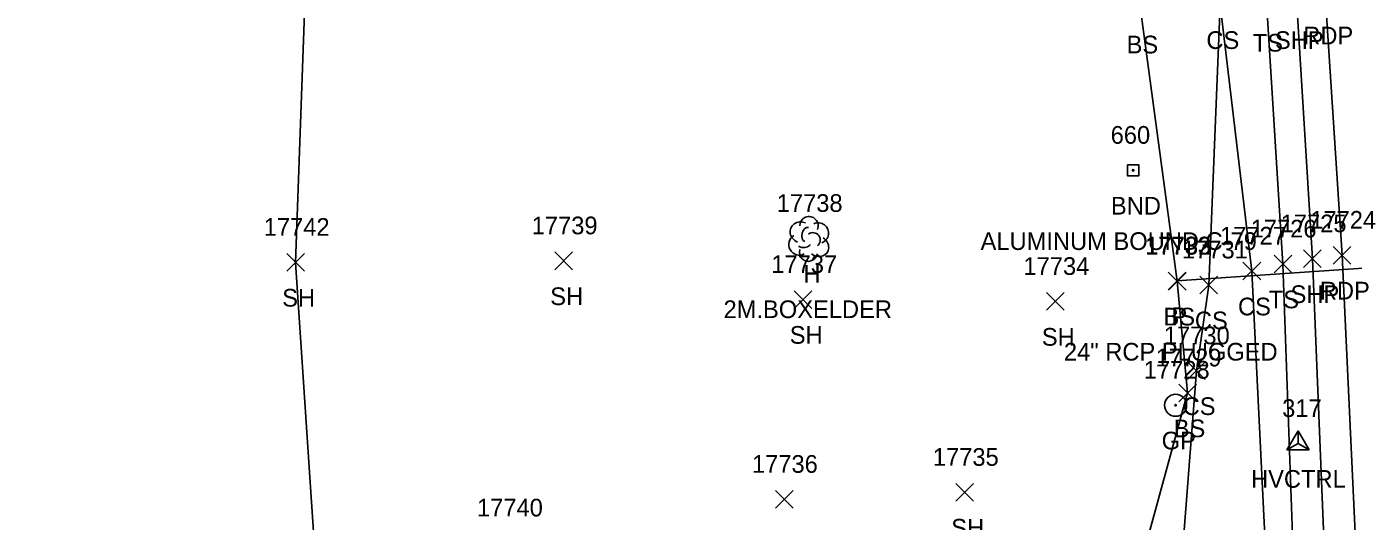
# Model space of a CAD drawing. Extents: x 1439173 to 1457902, y 641926 to 659889.
# Drawn here: x 1445555.8 to 1445705.7, y 657700.1 to 657756 of the extents above; entities that cross this region are included whole.
import ezdxf

# ---------------------------------------------------------------- set-up
doc = ezdxf.new("R2010")
doc.units = 0
for name, color, linetype in [('C_A', 7, 'Continuous'), ('C_I', 7, 'Continuous'), ('CPSM', 7, 'Continuous'), ('D_A', 7, 'Continuous'), ('D_C', 7, 'Continuous'), ('D_I', 7, 'Continuous'), ('D_TIC', 7, 'Continuous'), ('DCP', 7, 'Continuous'), ('L_A', 7, 'Continuous'), ('L_C', 7, 'Continuous'), ('L_I', 7, 'Continuous'), ('L_TIC', 7, 'Continuous'), ('LELB', 7, 'Continuous'), ('Level 18', 7, 'Continuous'), ('LSOGP', 7, 'Continuous'), ('LTD', 7, 'Continuous'), ('M_A', 7, 'Continuous'), ('M_C', 7, 'Continuous'), ('M_I', 7, 'Continuous'), ('P_A', 7, 'Continuous'), ('P_I', 7, 'Continuous'), ('P_TIC', 7, 'Continuous'), ('PET', 7, 'Continuous'), ('PSP', 7, 'Continuous'), ('R_A', 7, 'Continuous'), ('R_I', 7, 'Continuous'), ('RGP', 7, 'Continuous')]:
    doc.layers.add(name, color=color, linetype=linetype)

msp = doc.modelspace()

# ---------------------------------------------------------------- linework, layer by layer
at = {"layer": 'CPSM'}
for p, q in [((1445698.16, 657708.18), (1445699.41, 657710.35)), ((1445700.66, 657708.18), (1445699.41, 657710.35)), ((1445699.41, 657708.9), (1445699.41, 657710.35)), ((1445698.16, 657708.18), (1445699.41, 657708.9)), ((1445698.16, 657708.18), (1445700.66, 657708.18)), ((1445699.41, 657708.9), (1445699.41, 657708.9)), ((1445699.41, 657708.9), (1445700.66, 657708.18))]:
    msp.add_line(p, q, dxfattribs=at)
at = {"layer": 'D_TIC'}
for points in [[(1445684.73, 657726.27), (1445686.73, 657728.27)], [(1445686.73, 657726.27), (1445684.73, 657728.27)]]:
    msp.add_lwpolyline(points, dxfattribs=at)
at = {"layer": 'DCP'}
msp.add_lwpolyline([(1445685.73, 657727.27), (1445744.5, 657731.28)], dxfattribs=at)
at = {"layer": 'L_TIC'}
for points in [[(1445585.2, 657728.37), (1445587.2, 657730.37)], [(1445587.2, 657728.37), (1445585.2, 657730.37)], [(1445615.47, 657728.54), (1445617.47, 657730.54)], [(1445617.47, 657728.54), (1445615.47, 657730.54)], [(1445693.19, 657727.38), (1445695.19, 657729.38)], [(1445695.19, 657727.38), (1445693.19, 657729.38)], [(1445696.7, 657728.18), (1445698.7, 657730.18)], [(1445698.7, 657728.18), (1445696.7, 657730.18)], [(1445684.77, 657726.24), (1445686.77, 657728.24)], [(1445686.77, 657726.24), (1445684.77, 657728.24)], [(1445688.32, 657725.81), (1445690.32, 657727.81)], [(1445690.32, 657725.81), (1445688.32, 657727.81)], [(1445642.52, 657724.17), (1445644.52, 657726.17)], [(1445644.52, 657724.17), (1445642.52, 657726.17)], [(1445670.99, 657723.95), (1445672.99, 657725.95)], [(1445672.99, 657723.95), (1445670.99, 657725.95)], [(1445686.94, 657716.12), (1445688.94, 657718.12)], [(1445688.94, 657716.12), (1445686.94, 657718.12)], [(1445685.93, 657713.61), (1445687.93, 657715.61)], [(1445687.93, 657713.61), (1445685.93, 657715.61)], [(1445640.39, 657701.59), (1445642.39, 657703.59)], [(1445642.39, 657701.59), (1445640.39, 657703.59)], [(1445660.76, 657702.38), (1445662.76, 657704.38)], [(1445662.76, 657702.38), (1445660.76, 657704.38)]]:
    msp.add_lwpolyline(points, dxfattribs=at)
at = {"layer": 'LELB'}
for points in [[(1445694.53, 657411.5), (1445694.73, 657442.59), (1445698.57, 657489.38), (1445698.37, 657534.6), (1445697.75, 657562.75), (1445701.11, 657586.82), (1445700.88, 657607.99), (1445700.71, 657637.28), (1445699.35, 657682.76), (1445697.7, 657729.18), (1445695.88, 657758.18), (1445693.3, 657797.21), (1445690.56, 657825.95), (1445687.63, 657868.45), (1445684.67, 657908.31), (1445680.85, 657940.14), (1445675.75, 657994.71), (1445670.46, 658030.78)], [(1445688.17, 657412.44), (1445687.41, 657443.56), (1445689.76, 657490.19), (1445688.79, 657532.12), (1445688.91, 657565.13), (1445694.48, 657586.27), (1445695.83, 657608.13), (1445695.94, 657637.47), (1445696.46, 657682.36), (1445694.19, 657728.38), (1445690.62, 657758.48), (1445688.31, 657794.53), (1445685.74, 657825.6), (1445682.81, 657868.25), (1445680.13, 657908.23), (1445677.43, 657939.09), (1445673.36, 657992.77), (1445666.8, 658029.94)], [(1445602.52, 657590.79), (1445624.56, 657595.09), (1445639.93, 657594.87), (1445653.49, 657593.51), (1445662.17, 657606.04), (1445668.14, 657622.29), (1445676.22, 657675.52), (1445686.93, 657714.61), (1445685.77, 657727.24), (1445681.61, 657757.98)], [(1445672.88, 657636.8), (1445685.03, 657679.64), (1445687.94, 657717.12), (1445689.32, 657726.81), (1445690.62, 657758.48)]]:
    msp.add_lwpolyline(points, dxfattribs=at)
at = {"layer": 'Level 18'}
msp.add_lwpolyline([(1445680.17, 657740.39), (1445681.42, 657740.39), (1445681.42, 657739.14), (1445680.17, 657739.14)], close=True, dxfattribs=at)
msp.add_circle((1445680.79, 657739.77), 0.0833, dxfattribs=at)
at = {"layer": 'LSOGP'}
msp.add_lwpolyline([(1445578.48, 657375.66), (1445581.22, 657434.26), (1445581.13, 657482.59), (1445581.9, 657506.3), (1445581.86, 657541.4), (1445576.93, 657571.41), (1445572.07, 657577.8), (1445602.52, 657590.79), (1445615.86, 657639.65), (1445610.48, 657666.66), (1445588.61, 657693.29), (1445586.21, 657729.36), (1445587.45, 657763.91), (1445578.99, 657804.63), (1445573.75, 657828.45), (1445581.08, 657835.21), (1445570.88, 657871.25), (1445555.82, 657899.56), (1445583.43, 657928.93), (1445585.8, 657966.76), (1445574.85, 658004.39), (1445578.4, 658035.34)], dxfattribs=at)
at = {"layer": 'LTD'}
msp.add_line((1445644.13, 657732.07), (1445644.13, 657732.07), dxfattribs=at)
msp.add_line((1445644.13, 657732.07), (1445644.13, 657732.07), dxfattribs=at)
msp.add_arc((1445644.18, 657733.5), 1.05, 335.5272, 180.9563, dxfattribs=at)
for centre, major_axis, ratio, start_param, end_param in [((1445643.34, 657732.74), (1.21, -0.51), 0.895232, 1.570796, 4.712389), ((1445643.92, 657732.53), (-0.208, -0.792), 0.645439, 3.141593, 6.283185), ((1445645.17, 657732.65), (-1.14, -0.48), 0.949671, 1.570796, 4.712389), ((1445643.05, 657731.36), (0.58, -1.04), 0.959034, 3.141593, 6.283185), ((1445644.63, 657731.9), (-0.5, 0.667), 0.989748, 3.141593, 6.283185), ((1445645.13, 657731.24), (-1.09, 0.79), 0.841452, 1.570796, 4.712389), ((1445644.13, 657730.57), (0.26, 1.06), 0.942809, 1.570796, 4.712389), ((1445643.67, 657731.32), (-0.625, -0.083), 0.423636, 0, 3.141593)]:
    msp.add_ellipse(centre, major_axis=major_axis, ratio=ratio, start_param=start_param, end_param=end_param, dxfattribs=at)
at = {"layer": 'P_TIC'}
for points in [[(1445700.04, 657728.77), (1445702.04, 657730.77)], [(1445702.04, 657728.77), (1445700.04, 657730.77)], [(1445703.38, 657729.17), (1445705.38, 657731.17)], [(1445705.38, 657729.17), (1445703.38, 657731.17)]]:
    msp.add_lwpolyline(points, dxfattribs=at)
at = {"layer": 'PET'}
msp.add_lwpolyline([(1445705.22, 657409.94), (1445706.05, 657442.81), (1445707.4, 657489.04), (1445708.15, 657535.1), (1445708.76, 657578.01), (1445708.6, 657598.99), (1445708.04, 657637.13), (1445706.54, 657684.34), (1445704.38, 657730.17), (1445702.51, 657758.99), (1445699.86, 657798.35), (1445697.53, 657826.93), (1445694, 657869.87), (1445689.65, 657908.6), (1445686.29, 657941.32), (1445680.6, 657994.71), (1445675.66, 658031.82)], dxfattribs=at)
at = {"layer": 'PSP'}
msp.add_lwpolyline([(1445700.44, 657410.56), (1445701.14, 657442.77), (1445702.7, 657489.39), (1445703.8, 657534.72), (1445704.55, 657557.91), (1445705.02, 657588.72), (1445704.03, 657636.81), (1445702.92, 657683.37), (1445701.04, 657729.77), (1445699.26, 657758.48), (1445697.08, 657798.04), (1445694.67, 657826.14), (1445691.01, 657868.77), (1445687.19, 657908.38), (1445683.5, 657940.42), (1445677.61, 657994.76), (1445672.81, 658031.44)], dxfattribs=at)
at = {"layer": 'RGP'}
msp.add_line((1445685.58, 657713.23), (1445685.58, 657713.23), dxfattribs=at)
for radius in [1.25, 0.0833]:
    msp.add_circle((1445685.58, 657713.23), radius, dxfattribs=at)

# ---------------------------------------------------------------- texts
at = {"layer": 'C_A'}
msp.add_text('HVCTRL', height=2, dxfattribs=at).set_placement((1445694.1, 657703.9))
at = {"layer": 'C_I'}
msp.add_text('317', height=2, dxfattribs=at).set_placement((1445697.62, 657711.9))
at = {"layer": 'D_A'}
msp.add_text('P', height=2, dxfattribs=at).set_placement((1445685.11, 657722.27))
at = {"layer": 'D_C'}
msp.add_text('24" RCP PLUGGED', height=2, dxfattribs=at).set_placement((1445672.97, 657718.27))
at = {"layer": 'D_I'}
msp.add_text('17733', height=2, dxfattribs=at).set_placement((1445682.14, 657730.27))
at = {"layer": 'L_A'}
for s, p in [('BS', (1445680.05, 657752.98)), ('BS', (1445680.05, 657752.98)), ('CS', (1445689.06, 657753.48)), ('CS', (1445689.06, 657753.48)), ('TS', (1445694.29, 657753.18)), ('H', (1445643.56, 657727.07)), ('SH', (1445584.69, 657724.37)), ('SH', (1445614.96, 657724.54)), ('TS', (1445696.11, 657724.18)), ('CS', (1445692.63, 657723.38)), ('BS', (1445684.21, 657722.24)), ('CS', (1445687.76, 657721.81)), ('SH', (1445642.01, 657720.17)), ('SH', (1445670.48, 657719.95)), ('CS', (1445686.38, 657712.12)), ('BS', (1445685.37, 657709.61)), ('SH', (1445660.25, 657698.38))]:
    msp.add_text(s, height=2, dxfattribs=at).set_placement(p)
at = {"layer": 'L_C'}
msp.add_text('2M.BOXELDER', height=2, dxfattribs=at).set_placement((1445634.53, 657723.07))
at = {"layer": 'L_I'}
for s, p in [('17738', (1445640.54, 657735.07)), ('17742', (1445582.61, 657732.37)), ('17739', (1445612.87, 657732.54)), ('17727', (1445690.6, 657731.38)), ('17726', (1445694.06, 657732.18)), ('17732', (1445682.18, 657730.24)), ('17731', (1445686.3, 657729.81)), ('17737', (1445639.93, 657728.17)), ('17734', (1445668.4, 657727.95)), ('17730', (1445684.26, 657720.12)), ('17729', (1445683.33, 657717.61)), ('17735', (1445658.17, 657706.38)), ('17736', (1445637.74, 657705.59)), ('17740', (1445606.69, 657700.66))]:
    msp.add_text(s, height=2, dxfattribs=at).set_placement(p)
at = {"layer": 'M_A'}
msp.add_text('BND', height=2, dxfattribs=at).set_placement((1445678.28, 657734.77))
at = {"layer": 'M_C'}
msp.add_text('ALUMINUM BOUND C-79', height=2, dxfattribs=at).set_placement((1445663.56, 657730.77))
at = {"layer": 'M_I'}
msp.add_text('660', height=2, dxfattribs=at).set_placement((1445678.25, 657742.77))
at = {"layer": 'P_A'}
for s, p in [('RDP', (1445700, 657753.99)), ('SHP', (1445696.8, 657753.48)), ('SHP', (1445698.57, 657724.77)), ('RDP', (1445701.87, 657725.17))]:
    msp.add_text(s, height=2, dxfattribs=at).set_placement(p)
at = {"layer": 'P_I'}
for s, p in [('17725', (1445697.45, 657732.77)), ('17724', (1445700.79, 657733.17))]:
    msp.add_text(s, height=2, dxfattribs=at).set_placement(p)
at = {"layer": 'R_A'}
msp.add_text('GP', height=2, dxfattribs=at).set_placement((1445684.01, 657708.23))
at = {"layer": 'R_I'}
msp.add_text('17728', height=2, dxfattribs=at).set_placement((1445681.99, 657716.23))

doc.saveas('drawing.dxf')
